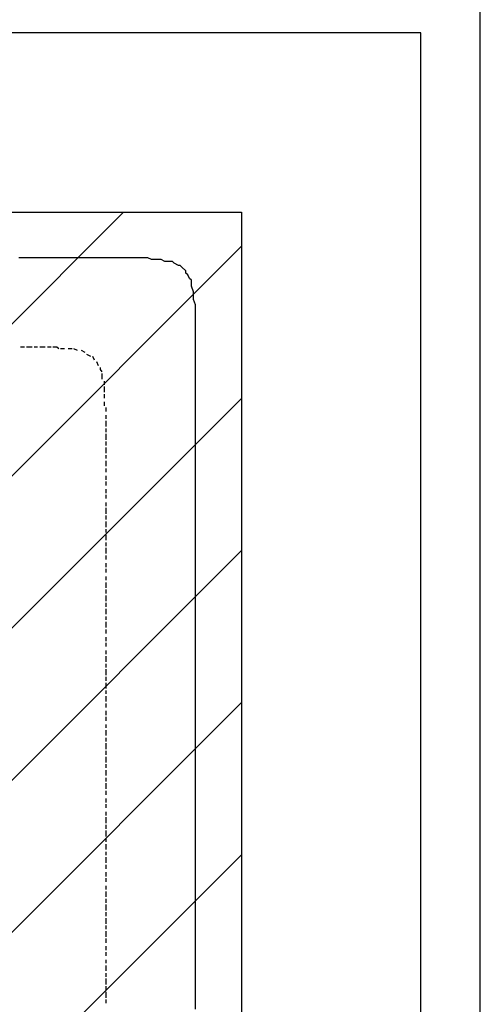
# Model space of a CAD drawing. Extents: x 997 to 109698, y 921 to 94021.
# Tile 275 of 656: x 41053 to 42080, y 25168 to 27365. Entities that reach past the tile are written whole.
import ezdxf

# ---------------------------------------------------------------- set-up
doc = ezdxf.new("R2010")
doc.units = 0
doc.header["$MEASUREMENT"] = 0
for name, color, linetype in [('12', 7, 'CONTINUOUS'), ('28', 7, 'CONTINUOUS'), ('40', 7, 'CONTINUOUS'), ('42', 7, 'CONTINUOUS')]:
    doc.layers.add(name, color=color, linetype=linetype)

msp = doc.modelspace()

# ---------------------------------------------------------------- linework, layer by layer
at = {"layer": '12', "color": 1}
for p, q in [((41059.601607, 26833.953237), (41050.601607, 26833.953237)), ((41067.601607, 26833.953237), (41059.601607, 26833.953237)), ((41080.601607, 26833.953237), (41067.601607, 26833.953237)), ((41088.601607, 26833.953237), (41080.601607, 26833.953237)), ((41097.601607, 26833.953237), (41088.601607, 26833.953237)), ((41109.601607, 26833.953237), (41097.601607, 26833.953237)), ((41118.601607, 26833.953237), (41109.601607, 26833.953237)), ((41126.601607, 26833.953237), (41118.601607, 26833.953237)), ((41139.601607, 26833.953237), (41126.601607, 26833.953237)), ((41147.601607, 26833.953237), (41139.601607, 26833.953237)), ((41160.601607, 26833.953237), (41147.601607, 26833.953237)), ((41169.601607, 26833.953237), (41160.601607, 26833.953237)), ((41177.601607, 26833.953237), (41169.601607, 26833.953237)), ((41190.601607, 26833.953237), (41177.601607, 26833.953237)), ((41198.601607, 26833.953237), (41190.601607, 26833.953237)), ((41207.601607, 26833.953237), (41198.601607, 26833.953237)), ((41219.601607, 26833.953237), (41207.601607, 26833.953237)), ((41228.601607, 26833.953237), (41219.601607, 26833.953237)), ((41236.601607, 26833.953237), (41228.601607, 26833.953237)), ((41245.601607, 26833.953237), (41236.601607, 26833.953237)), ((41249.601607, 26833.953237), (41245.601607, 26833.953237)), ((41258.601607, 26833.953237), (41249.601607, 26833.953237)), ((41270.601607, 26833.953237), (41258.601607, 26833.953237)), ((41279.601607, 26833.953237), (41270.601607, 26833.953237)), ((41287.601607, 26833.953237), (41279.601607, 26833.953237)), ((41300.601607, 26833.953237), (41287.601607, 26833.953237)), ((41308.601607, 26833.953237), (41300.601607, 26833.953237)), ((41317.601607, 26833.953237), (41308.601607, 26833.953237)), ((41329.601607, 26833.953237), (41317.601607, 26833.953237)), ((41338.601607, 26833.953237), (41329.601607, 26833.953237)), ((41346.601607, 26829.953237), (41338.601607, 26833.953237)), ((41359.601607, 26829.953237), (41346.601607, 26829.953237)), ((41368.601607, 26829.953237), (41359.601607, 26829.953237)), ((41376.601607, 26825.953237), (41368.601607, 26829.953237)), ((41389.601607, 26825.953237), (41376.601607, 26825.953237)), ((41406.601607, 26816.953237), (41397.601607, 26821.953237)), ((41423.601607, 26804.953237), (41414.601607, 26812.953237)), ((41431.601607, 26787.953237), (41427.601607, 26795.953237)), ((41435.601607, 26770.953237), (41435.601607, 26778.953237)), ((41440.601607, 26757.953237), (41435.601607, 26770.953237)), ((41440.601607, 26749.953237), (41440.601607, 26757.953237)), ((41440.601607, 26740.953237), (41440.601607, 26749.953237)), ((41444.601607, 26728.953237), (41440.601607, 26740.953237)), ((41444.601607, 26719.953237), (41444.601607, 26728.953237)), ((41444.601607, 26711.953237), (41444.601607, 26719.953237)), ((41444.601607, 26698.953237), (41444.601607, 26711.953237)), ((41444.601607, 26689.953237), (41444.601607, 26698.953237)), ((41444.601607, 26677.953237), (41444.601607, 26689.953237)), ((41444.601607, 26668.953237), (41444.601607, 26677.953237)), ((41444.601607, 26660.953237), (41444.601607, 26668.953237)), ((41444.601607, 26647.953237), (41444.601607, 26660.953237)), ((41444.601607, 26639.953237), (41444.601607, 26647.953237)), ((41444.601607, 26634.953237), (41444.601607, 26639.953237)), ((41444.601607, 26630.953237), (41444.601607, 26634.953237)), ((41444.601607, 26617.953237), (41444.601607, 26630.953237)), ((41444.601607, 26609.953237), (41444.601607, 26617.953237)), ((41444.601607, 26601.953237), (41444.601607, 26609.953237)), ((41444.601607, 26588.953237), (41444.601607, 26601.953237)), ((41444.601607, 26579.953237), (41444.601607, 26588.953237)), ((41444.601607, 26567.953237), (41444.601607, 26579.953237)), ((41444.601607, 26558.953237), (41444.601607, 26567.953237)), ((41444.601607, 26550.953237), (41444.601607, 26558.953237)), ((41444.601607, 26537.953237), (41444.601607, 26550.953237)), ((41444.601607, 26529.953237), (41444.601607, 26537.953237)), ((41444.601607, 26520.953237), (41444.601607, 26529.953237)), ((41444.601607, 26507.953237), (41444.601607, 26520.953237)), ((41444.601607, 26499.953237), (41444.601607, 26507.953237)), ((41444.601607, 26490.953237), (41444.601607, 26499.953237)), ((41444.601607, 26478.953237), (41444.601607, 26490.953237)), ((41444.601607, 26469.953237), (41444.601607, 26478.953237)), ((41444.601607, 26457.953237), (41444.601607, 26469.953237)), ((41444.601607, 26448.953237), (41444.601607, 26457.953237)), ((41444.601607, 26440.953237), (41444.601607, 26448.953237)), ((41444.601607, 26427.953237), (41444.601607, 26440.953237)), ((41444.601607, 26419.953237), (41444.601607, 26427.953237)), ((41444.601607, 26410.953237), (41444.601607, 26419.953237)), ((41444.601607, 26397.953237), (41444.601607, 26410.953237)), ((41444.601607, 26389.953237), (41444.601607, 26397.953237)), ((41444.601607, 26380.953237), (41444.601607, 26389.953237)), ((41444.601607, 26368.953237), (41444.601607, 26380.953237)), ((41444.601607, 26359.953237), (41444.601607, 26368.953237)), ((41444.601607, 26347.953237), (41444.601607, 26359.953237)), ((41444.601607, 26338.953237), (41444.601607, 26347.953237)), ((41444.601607, 26330.953237), (41444.601607, 26338.953237)), ((41444.601607, 26317.953237), (41444.601607, 26330.953237)), ((41444.601607, 26308.953237), (41444.601607, 26317.953237)), ((41444.601607, 26300.953237), (41444.601607, 26308.953237)), ((41444.601607, 26287.953237), (41444.601607, 26300.953237)), ((41444.601607, 26279.953237), (41444.601607, 26287.953237)), ((41444.601607, 26270.953237), (41444.601607, 26279.953237)), ((41444.601607, 26258.953237), (41444.601607, 26270.953237)), ((41444.601607, 26249.953237), (41444.601607, 26258.953237)), ((41444.601607, 26241.953237), (41444.601607, 26249.953237)), ((41444.601607, 26228.953237), (41444.601607, 26241.953237)), ((41444.601607, 26220.953237), (41444.601607, 26228.953237)), ((41444.601607, 26207.953237), (41444.601607, 26220.953237)), ((41444.601607, 26198.953237), (41444.601607, 26207.953237)), ((41444.601607, 26190.953237), (41444.601607, 26198.953237)), ((41444.601607, 26177.953237), (41444.601607, 26190.953237)), ((41444.601607, 26169.953237), (41444.601607, 26177.953237)), ((41444.601607, 26160.953237), (41444.601607, 26169.953237)), ((41444.601607, 26148.953237), (41444.601607, 26160.953237)), ((41444.601607, 26139.953237), (41444.601607, 26148.953237)), ((41444.601607, 26131.953237), (41444.601607, 26139.953237)), ((41444.601607, 26118.953237), (41444.601607, 26131.953237)), ((41444.601607, 26109.953237), (41444.601607, 26118.953237)), ((41444.601607, 26097.953237), (41444.601607, 26109.953237)), ((41444.601607, 26088.953237), (41444.601607, 26097.953237)), ((41444.601607, 26080.953237), (41444.601607, 26088.953237)), ((41444.601607, 26067.953237), (41444.601607, 26080.953237)), ((41444.601607, 26059.953237), (41444.601607, 26067.953237)), ((41444.601607, 26050.953237), (41444.601607, 26059.953237)), ((41444.601607, 26038.953237), (41444.601607, 26050.953237)), ((41444.601607, 26029.953237), (41444.601607, 26038.953237)), ((41444.601607, 26021.953237), (41444.601607, 26029.953237)), ((41444.601607, 26008.953237), (41444.601607, 26021.953237)), ((41444.601607, 25999.953237), (41444.601607, 26008.953237)), ((41444.601607, 25987.953237), (41444.601607, 25999.953237)), ((41444.601607, 25978.953237), (41444.601607, 25987.953237)), ((41444.601607, 25970.953237), (41444.601607, 25978.953237)), ((41444.601607, 25957.953237), (41444.601607, 25970.953237)), ((41444.601607, 25949.953237), (41444.601607, 25957.953237)), ((41444.601607, 25940.953237), (41444.601607, 25949.953237)), ((41444.601607, 25927.953237), (41444.601607, 25940.953237)), ((41444.601607, 25919.953237), (41444.601607, 25927.953237)), ((41444.601607, 25911.953237), (41444.601607, 25919.953237)), ((41444.601607, 25898.953237), (41444.601607, 25911.953237)), ((41444.601607, 25889.953237), (41444.601607, 25898.953237)), ((41444.601607, 25877.953237), (41444.601607, 25889.953237)), ((41444.601607, 25868.953237), (41444.601607, 25877.953237)), ((41444.601607, 25860.953237), (41444.601607, 25868.953237)), ((41444.601607, 25847.953237), (41444.601607, 25860.953237)), ((41444.601607, 25839.953237), (41444.601607, 25847.953237)), ((41444.601607, 25830.953237), (41444.601607, 25839.953237)), ((41444.601607, 25817.953237), (41444.601607, 25830.953237)), ((41444.601607, 25809.953237), (41444.601607, 25817.953237)), ((41444.601607, 25800.953237), (41444.601607, 25809.953237)), ((41444.601607, 25788.953237), (41444.601607, 25800.953237)), ((41444.601607, 25779.953237), (41444.601607, 25788.953237)), ((41444.601607, 25767.953237), (41444.601607, 25779.953237)), ((41444.601607, 25758.953237), (41444.601607, 25767.953237)), ((41444.601607, 25750.953237), (41444.601607, 25758.953237)), ((41444.601607, 25737.953237), (41444.601607, 25750.953237)), ((41444.601607, 25728.953237), (41444.601607, 25737.953237)), ((41444.601607, 25720.953237), (41444.601607, 25728.953237)), ((41444.601607, 25707.953237), (41444.601607, 25720.953237)), ((41444.601607, 25699.953237), (41444.601607, 25707.953237)), ((41444.601607, 25690.953237), (41444.601607, 25699.953237)), ((41444.601607, 25678.953237), (41444.601607, 25690.953237)), ((41444.601607, 25669.953237), (41444.601607, 25678.953237)), ((41444.601607, 25661.953237), (41444.601607, 25669.953237)), ((41444.601607, 25648.953237), (41444.601607, 25661.953237)), ((41444.601607, 25640.953237), (41444.601607, 25648.953237)), ((41444.601607, 25627.953237), (41444.601607, 25640.953237)), ((41444.601607, 25618.953237), (41444.601607, 25627.953237)), ((41444.601607, 25610.953237), (41444.601607, 25618.953237)), ((41444.601607, 25597.953237), (41444.601607, 25610.953237)), ((41444.601607, 25589.953237), (41444.601607, 25597.953237)), ((41444.601607, 25580.953237), (41444.601607, 25589.953237)), ((41444.601607, 25568.953237), (41444.601607, 25580.953237)), ((41444.601607, 25559.953237), (41444.601607, 25568.953237)), ((41444.601607, 25551.953237), (41444.601607, 25559.953237)), ((41444.601607, 25538.953237), (41444.601607, 25551.953237)), ((41444.601607, 25530.953237), (41444.601607, 25538.953237)), ((41444.601607, 25517.953237), (41444.601607, 25530.953237)), ((41444.601607, 25508.953237), (41444.601607, 25517.953237)), ((41444.601607, 25500.953237), (41444.601607, 25508.953237)), ((41444.601607, 25487.953237), (41444.601607, 25500.953237)), ((41444.601607, 25479.953237), (41444.601607, 25487.953237)), ((41444.601607, 25470.953237), (41444.601607, 25479.953237)), ((41444.601607, 25458.953237), (41444.601607, 25470.953237)), ((41444.601607, 25449.953237), (41444.601607, 25458.953237)), ((41444.601607, 25441.953237), (41444.601607, 25449.953237)), ((41444.601607, 25428.953237), (41444.601607, 25441.953237)), ((41444.601607, 25419.953237), (41444.601607, 25428.953237)), ((41444.601607, 25407.953237), (41444.601607, 25419.953237)), ((41444.601607, 25398.953237), (41444.601607, 25407.953237)), ((41444.601607, 25390.953237), (41444.601607, 25398.953237)), ((41444.601607, 25377.953237), (41444.601607, 25390.953237)), ((41444.601607, 25369.953237), (41444.601607, 25377.953237)), ((41444.601607, 25360.953237), (41444.601607, 25369.953237)), ((41444.601607, 25347.953237), (41444.601607, 25360.953237)), ((41444.601607, 25339.953237), (41444.601607, 25347.953237)), ((41444.601607, 25331.953237), (41444.601607, 25339.953237)), ((41444.601607, 25318.953237), (41444.601607, 25331.953237)), ((41444.601607, 25309.953237), (41444.601607, 25318.953237)), ((41444.601607, 25297.953237), (41444.601607, 25309.953237)), ((41444.601607, 25288.953237), (41444.601607, 25297.953237)), ((41444.601607, 25280.953237), (41444.601607, 25288.953237)), ((41444.601607, 25267.953237), (41444.601607, 25280.953237)), ((41444.601607, 25259.953237), (41444.601607, 25267.953237)), ((41444.601607, 25250.953237), (41444.601607, 25259.953237)), ((41444.601607, 25237.953237), (41444.601607, 25250.953237)), ((41444.601607, 25229.953237), (41444.601607, 25237.953237)), ((41444.601607, 25220.953237), (41444.601607, 25229.953237)), ((41444.601607, 25208.953237), (41444.601607, 25220.953237)), ((41444.601607, 25199.953237), (41444.601607, 25208.953237)), ((41444.601607, 25187.953237), (41444.601607, 25199.953237)), ((41444.601607, 25178.953237), (41444.601607, 25187.953237)), ((41444.601607, 25170.953237), (41444.601607, 25178.953237)), ((41444.601607, 25157.953237), (41444.601607, 25170.953237))]:
    msp.add_line(p, q, dxfattribs=at)
at = {"layer": '12', "color": 5}
for p, q in [((41063.601607, 26634.953237), (41054.601607, 26634.953237)), ((41080.601607, 26634.953237), (41067.601607, 26634.953237)), ((41092.601607, 26634.953237), (41084.601607, 26634.953237)), ((41109.601607, 26634.953237), (41097.601607, 26634.953237)), ((41122.601607, 26634.953237), (41114.601607, 26634.953237)), ((41152.601607, 26630.953237), (41143.601607, 26630.953237)), ((41169.601607, 26630.953237), (41160.601607, 26630.953237)), ((41181.601607, 26626.953237), (41173.601607, 26630.953237)), ((41198.601607, 26622.953237), (41190.601607, 26626.953237)), ((41211.601607, 26613.953237), (41202.601607, 26617.953237)), ((41219.601607, 26605.953237), (41215.601607, 26613.953237)), ((41228.601607, 26592.953237), (41224.601607, 26601.953237)), ((41236.601607, 26562.953237), (41236.601607, 26575.953237)), ((41241.601607, 26550.953237), (41241.601607, 26558.953237)), ((41241.601607, 26533.953237), (41241.601607, 26546.953237)), ((41241.601607, 26520.953237), (41241.601607, 26529.953237)), ((41241.601607, 26503.953237), (41241.601607, 26512.953237)), ((41245.601607, 26490.953237), (41245.601607, 26499.953237)), ((41245.601607, 26474.953237), (41245.601607, 26482.953237)), ((41245.601607, 26457.953237), (41245.601607, 26469.953237)), ((41245.601607, 26444.953237), (41245.601607, 26452.953237)), ((41245.601607, 26435.953237), (41245.601607, 26440.953237)), ((41245.601607, 26427.953237), (41245.601607, 26435.953237)), ((41245.601607, 26414.953237), (41245.601607, 26423.953237)), ((41245.601607, 26397.953237), (41245.601607, 26410.953237)), ((41245.601607, 26385.953237), (41245.601607, 26393.953237)), ((41245.601607, 26368.953237), (41245.601607, 26380.953237)), ((41245.601607, 26355.953237), (41245.601607, 26363.953237)), ((41245.601607, 26338.953237), (41245.601607, 26347.953237)), ((41245.601607, 26325.953237), (41245.601607, 26334.953237)), ((41245.601607, 26308.953237), (41245.601607, 26317.953237)), ((41245.601607, 26296.953237), (41245.601607, 26304.953237)), ((41245.601607, 26279.953237), (41245.601607, 26287.953237)), ((41245.601607, 26262.953237), (41245.601607, 26275.953237)), ((41245.601607, 26249.953237), (41245.601607, 26258.953237)), ((41245.601607, 26232.953237), (41245.601607, 26245.953237)), ((41245.601607, 26220.953237), (41245.601607, 26228.953237)), ((41245.601607, 26203.953237), (41245.601607, 26215.953237)), ((41245.601607, 26190.953237), (41245.601607, 26198.953237)), ((41245.601607, 26173.953237), (41245.601607, 26186.953237)), ((41245.601607, 26160.953237), (41245.601607, 26169.953237)), ((41245.601607, 26143.953237), (41245.601607, 26152.953237)), ((41245.601607, 26131.953237), (41245.601607, 26139.953237)), ((41245.601607, 26114.953237), (41245.601607, 26122.953237)), ((41245.601607, 26097.953237), (41245.601607, 26109.953237)), ((41245.601607, 26084.953237), (41245.601607, 26093.953237)), ((41245.601607, 26067.953237), (41245.601607, 26080.953237)), ((41245.601607, 26054.953237), (41245.601607, 26063.953237)), ((41245.601607, 26038.953237), (41245.601607, 26050.953237)), ((41245.601607, 26025.953237), (41245.601607, 26033.953237)), ((41245.601607, 26008.953237), (41245.601607, 26021.953237)), ((41245.601607, 25995.953237), (41245.601607, 26004.953237)), ((41245.601607, 25978.953237), (41245.601607, 25987.953237)), ((41245.601607, 25966.953237), (41245.601607, 25974.953237)), ((41245.601607, 25949.953237), (41245.601607, 25957.953237)), ((41245.601607, 25932.953237), (41245.601607, 25944.953237)), ((41245.601607, 25919.953237), (41245.601607, 25927.953237)), ((41245.601607, 25902.953237), (41245.601607, 25915.953237)), ((41245.601607, 25889.953237), (41245.601607, 25898.953237)), ((41245.601607, 25872.953237), (41245.601607, 25885.953237)), ((41245.601607, 25860.953237), (41245.601607, 25868.953237)), ((41245.601607, 25843.953237), (41245.601607, 25855.953237)), ((41245.601607, 25830.953237), (41245.601607, 25839.953237)), ((41245.601607, 25813.953237), (41245.601607, 25822.953237)), ((41245.601607, 25800.953237), (41245.601607, 25809.953237)), ((41245.601607, 25784.953237), (41245.601607, 25792.953237)), ((41245.601607, 25767.953237), (41245.601607, 25779.953237)), ((41245.601607, 25754.953237), (41245.601607, 25762.953237)), ((41245.601607, 25737.953237), (41245.601607, 25750.953237)), ((41245.601607, 25724.953237), (41245.601607, 25733.953237)), ((41245.601607, 25707.953237), (41245.601607, 25720.953237)), ((41245.601607, 25695.953237), (41245.601607, 25703.953237)), ((41245.601607, 25678.953237), (41245.601607, 25690.953237)), ((41245.601607, 25665.953237), (41245.601607, 25673.953237)), ((41245.601607, 25648.953237), (41245.601607, 25661.953237)), ((41245.601607, 25635.953237), (41245.601607, 25644.953237)), ((41245.601607, 25618.953237), (41245.601607, 25627.953237)), ((41245.601607, 25606.953237), (41245.601607, 25614.953237)), ((41245.601607, 25589.953237), (41245.601607, 25597.953237)), ((41245.601607, 25572.953237), (41245.601607, 25585.953237)), ((41245.601607, 25559.953237), (41245.601607, 25568.953237)), ((41245.601607, 25542.953237), (41245.601607, 25555.953237)), ((41245.601607, 25530.953237), (41245.601607, 25538.953237)), ((41245.601607, 25513.953237), (41245.601607, 25525.953237)), ((41245.601607, 25500.953237), (41245.601607, 25508.953237)), ((41245.601607, 25483.953237), (41245.601607, 25496.953237)), ((41245.601607, 25470.953237), (41245.601607, 25479.953237)), ((41245.601607, 25453.953237), (41245.601607, 25462.953237)), ((41245.601607, 25441.953237), (41245.601607, 25449.953237)), ((41245.601607, 25424.953237), (41245.601607, 25432.953237)), ((41245.601607, 25407.953237), (41245.601607, 25419.953237)), ((41245.601607, 25394.953237), (41245.601607, 25403.953237)), ((41245.601607, 25377.953237), (41245.601607, 25390.953237)), ((41245.601607, 25364.953237), (41245.601607, 25373.953237)), ((41245.601607, 25347.953237), (41245.601607, 25360.953237)), ((41245.601607, 25335.953237), (41245.601607, 25343.953237)), ((41245.601607, 25318.953237), (41245.601607, 25331.953237)), ((41245.601607, 25305.953237), (41245.601607, 25314.953237)), ((41245.601607, 25288.953237), (41245.601607, 25297.953237)), ((41245.601607, 25276.953237), (41245.601607, 25284.953237)), ((41245.601607, 25259.953237), (41245.601607, 25267.953237)), ((41245.601607, 25242.953237), (41245.601607, 25254.953237)), ((41245.601607, 25229.953237), (41245.601607, 25237.953237)), ((41245.601607, 25212.953237), (41245.601607, 25225.953237)), ((41245.601607, 25199.953237), (41245.601607, 25208.953237)), ((41245.601607, 25182.953237), (41245.601607, 25195.953237)), ((41245.601607, 25170.953237), (41245.601607, 25178.953237))]:
    msp.add_line(p, q, dxfattribs=at)
at = {"layer": '12', "color": 1}
for points in [[(41397.601607, 26821.953237), (41393.601607, 26825.953237), (41389.601607, 26825.953237)], [(41414.601607, 26812.953237), (41410.601607, 26816.953237), (41406.601607, 26816.953237)], [(41427.601607, 26795.953237), (41423.601607, 26799.953237), (41423.601607, 26804.953237)], [(41435.601607, 26778.953237), (41435.601607, 26783.953237), (41431.601607, 26787.953237)]]:
    msp.add_lwpolyline(points, dxfattribs=at)
at = {"layer": '12', "color": 5}
for points in [[(41139.601607, 26630.953237), (41135.601607, 26634.953237), (41126.601607, 26634.953237)], [(41236.601607, 26579.953237), (41232.601607, 26584.953237), (41232.601607, 26588.953237)]]:
    msp.add_lwpolyline(points, dxfattribs=at)
at = {"layer": '28', "color": 2}
for p, q in [((36897.636205, 22549.161006), (41284.430437, 26935.955237)), ((36897.636205, 22209.749751), (41547.636205, 26859.749751)), ((36897.636205, 21870.338496), (41547.636205, 26520.338496)), ((36897.636205, 21530.927241), (41547.636205, 26180.927241)), ((36897.636205, 21191.515986), (41547.636205, 25841.515986)), ((36897.636205, 20852.104731), (41547.636205, 25502.104731))]:
    msp.add_line(p, q, dxfattribs=at)
at = {"layer": '40', "color": 8, "linetype": 'Continuous'}
for p, q in [((41947.636205, 27335.955237), (36897.636205, 27335.955237)), ((41947.636205, 27335.955237), (36947.636205, 27335.955237)), ((41947.636205, 14310.954237), (41947.636205, 27335.955237)), ((36897.636205, 26935.955237), (41547.636205, 26935.955237)), ((41547.636205, 26935.955237), (41547.636205, 14710.954237))]:
    msp.add_line(p, q, dxfattribs=at)
at = {"layer": '42', "color": 117}
msp.add_line((42080.28279, 20873.621595), (42080.28279, 27630.25029), dxfattribs=at)

doc.saveas('drawing.dxf')
